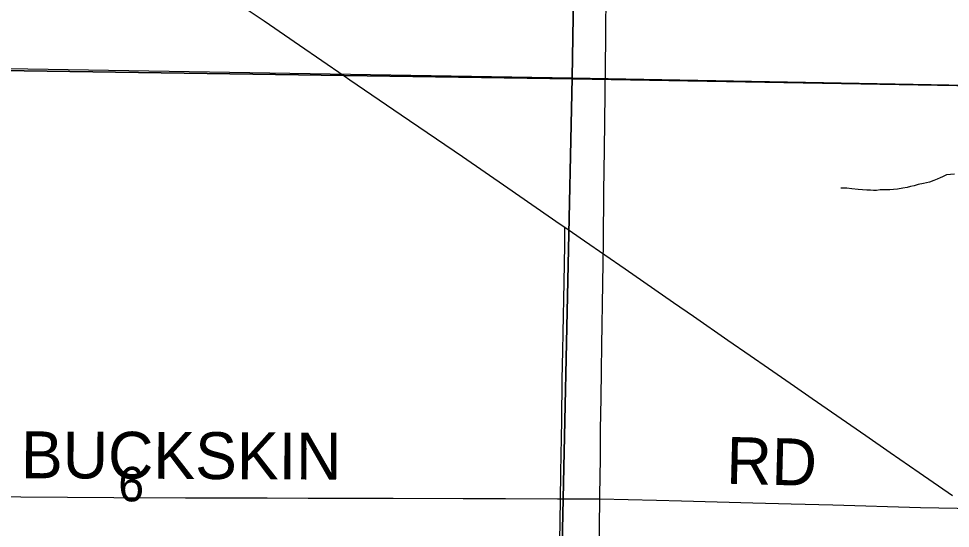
# Model space of a CAD drawing. Extents: x 2.4 to 73.1, y 4.5 to 25.6.
# Drawn here: x 46.309 to 46.874, y 24.324 to 24.633 of the extents above; entities that cross this region are included whole.
import ezdxf

# ---------------------------------------------------------------- set-up
doc = ezdxf.new("R2010")
doc.units = 0
for name, color, linetype in [('GM_X_County_Road', 7, 'Continuous'), ('GM_X_County_Road_Text', 7, 'Continuous'), ('GM_X_Interchange_Ramps', 7, 'Continuous'), ('GM_X_Minor_River', 7, 'Continuous'), ('GM_X_Section', 7, 'Continuous'), ('GM_X_Section_Text', 7, 'Continuous'), ('GM_X_State_Route', 7, 'Continuous'), ('GM_X_Township_Road', 7, 'Continuous'), ('GM_X_US_Shield', 7, 'Continuous')]:
    doc.layers.add(name, color=color, linetype=linetype)

msp = doc.modelspace()

# ---------------------------------------------------------------- linework, layer by layer
at = {"layer": 'GM_X_County_Road'}
for points in [[(46.14804, 24.34456), (46.17967, 24.34426), (46.20952, 24.34413), (46.2493, 24.34374), (46.28226, 24.34354), (46.36681, 24.34304), (46.41033, 24.34276), (46.45976, 24.34271), (46.48463, 24.34261), (46.50701, 24.34262), (46.53623, 24.34255), (46.57851, 24.34238), (46.60431, 24.34239), (46.6357, 24.34225), (46.6587, 24.34209), (46.66149, 24.34208)], [(46.66149, 24.34208), (46.69573, 24.34133), (46.71095, 24.34095), (46.75414, 24.33969), (46.77745, 24.33909), (46.80262, 24.33845), (46.85576, 24.337), (46.87813, 24.33648), (46.89523, 24.33607), (46.92568, 24.33531), (46.95147, 24.33463), (46.97726, 24.33393), (47.01703, 24.33275), (47.03816, 24.33213), (47.0596, 24.33155), (47.10279, 24.33023), (47.11987, 24.3297), (47.1379, 24.32917), (47.18405, 24.32808)]]:
    msp.add_lwpolyline(points, dxfattribs=at)
at = {"layer": 'GM_X_Interchange_Ramps'}
for points in [[(47.72382, 24.57687), (47.68155, 24.57779), (47.66419, 24.57795), (47.64655, 24.57824), (47.64581, 24.57825), (47.62872, 24.57876), (47.57806, 24.57985), (47.56066, 24.58014), (47.54232, 24.58052), (47.47425, 24.5818), (47.46588, 24.58203), (47.46, 24.58218), (47.45747, 24.5822), (47.45504, 24.58215), (47.45494, 24.58215), (47.1453, 24.5881), (46.645, 24.59679), (46.50636, 24.59886), (46.11838, 24.60438)], [(46.11838, 24.60438), (46.50636, 24.59886), (46.645, 24.59679), (47.1453, 24.5881), (47.45494, 24.58215), (47.45504, 24.58215), (47.45747, 24.5822), (47.46, 24.58218), (47.46588, 24.58203), (47.47425, 24.5818), (47.54232, 24.58052), (47.56066, 24.58014), (47.57806, 24.57985), (47.62872, 24.57876), (47.64581, 24.57825), (47.64655, 24.57824), (47.66419, 24.57795), (47.68155, 24.57779), (47.72382, 24.57687)]]:
    msp.add_lwpolyline(points, dxfattribs=at)
at = {"layer": 'GM_X_Minor_River'}
msp.add_lwpolyline([(46.87636, 24.53889), (46.87161, 24.53863), (46.86911, 24.53737), (46.86776, 24.53683), (46.86603, 24.53593), (46.86392, 24.53503), (46.86124, 24.53415), (46.85761, 24.53329), (46.85436, 24.53261), (46.85207, 24.53191), (46.84978, 24.5314), (46.84767, 24.53089), (46.8452, 24.53057), (46.84195, 24.52989), (46.83947, 24.52958), (46.83719, 24.52944), (46.83491, 24.5295), (46.83301, 24.52955), (46.8313, 24.5294), (46.82921, 24.52908), (46.82731, 24.52912), (46.8256, 24.52917), (46.82332, 24.52923), (46.82067, 24.52948), (46.81802, 24.52974), (46.81422, 24.53003), (46.8112, 24.53048), (46.80854, 24.53055), (46.80759, 24.53058), (46.80759, 24.53058)], dxfattribs=at)
at = {"layer": 'GM_X_Section'}
for points in [[(46.64463, 24.5974), (46.63407, 24.10605), (46.11226, 24.11841), (46.11914, 24.60606)], [(46.64463, 24.5974), (47.1449, 24.58815), (47.14111, 24.09457), (46.63407, 24.10605)]]:
    msp.add_lwpolyline(points, close=True, dxfattribs=at)
at = {"layer": 'GM_X_State_Route'}
for points in [[(46.44836, 24.63843), (46.45787, 24.63189)], [(46.45787, 24.63189), (46.46117, 24.62962), (46.47935, 24.6171), (46.50648, 24.59858)], [(46.50648, 24.59858), (46.5099, 24.59625), (46.54093, 24.57499), (46.57816, 24.54958), (46.60558, 24.53076), (46.63738, 24.50872), (46.64023, 24.50674), (46.65221, 24.49855), (46.67673, 24.48154), (46.70613, 24.46119), (46.71815, 24.45288), (46.73909, 24.43836), (46.75261, 24.42896), (46.76362, 24.42138), (46.77945, 24.41038), (46.7902, 24.40296), (46.82264, 24.38048), (46.83743, 24.37016), (46.85511, 24.35803), (46.8752, 24.34409)]]:
    msp.add_lwpolyline(points, dxfattribs=at)
at = {"layer": 'GM_X_Township_Road'}
for points in [[(46.66149, 24.34208), (46.66152, 24.34446), (46.66175, 24.36653), (46.66193, 24.38425), (46.66223, 24.40321), (46.66252, 24.41999), (46.66271, 24.43523), (46.66325, 24.47253), (46.66361, 24.49802), (46.66391, 24.52848), (46.66433, 24.55397), (46.66516, 24.62143), (46.66527, 24.65158), (46.66565, 24.68484), (46.66609, 24.71158), (46.66624, 24.72106)], [(46.63682, 24.29014), (46.63687, 24.29416), (46.63714, 24.30752), (46.63724, 24.31653), (46.63753, 24.3414), (46.63776, 24.35818), (46.63832, 24.38957), (46.63869, 24.41443), (46.63906, 24.43183), (46.63928, 24.44271), (46.63986, 24.47348), (46.64016, 24.49598), (46.64023, 24.50674)], [(46.65712, 24.05495), (46.65735, 24.0669), (46.65832, 24.11631), (46.6587, 24.14211), (46.65884, 24.16542), (46.65981, 24.22665), (46.66046, 24.2596), (46.66103, 24.30872), (46.66149, 24.34208)]]:
    msp.add_lwpolyline(points, dxfattribs=at)
at = {"layer": 'GM_X_US_Shield'}
for points in [[(46.64974, 24.90511), (46.12296, 24.90511), (46.11914, 24.60606), (46.64463, 24.5974)], [(47.14898, 24.90511), (46.64974, 24.90511), (46.64463, 24.5974), (47.1449, 24.58815)]]:
    msp.add_lwpolyline(points, close=True, dxfattribs=at)

# ---------------------------------------------------------------- texts
at = {"layer": 'GM_X_County_Road_Text'}
for s, rotation, p in [('BUCKSKIN', 359.7308, (46.31049, 24.35469)), ('RD', 358.5237, (46.73784, 24.35135))]:
    msp.add_text(s, height=0.028409, rotation=rotation, dxfattribs=at).set_placement(p)
at = {"layer": 'GM_X_Section_Text'}
msp.add_text('6', height=0.02093, rotation=0, dxfattribs=at).set_placement((46.36957, 24.34062))

doc.saveas('drawing.dxf')
